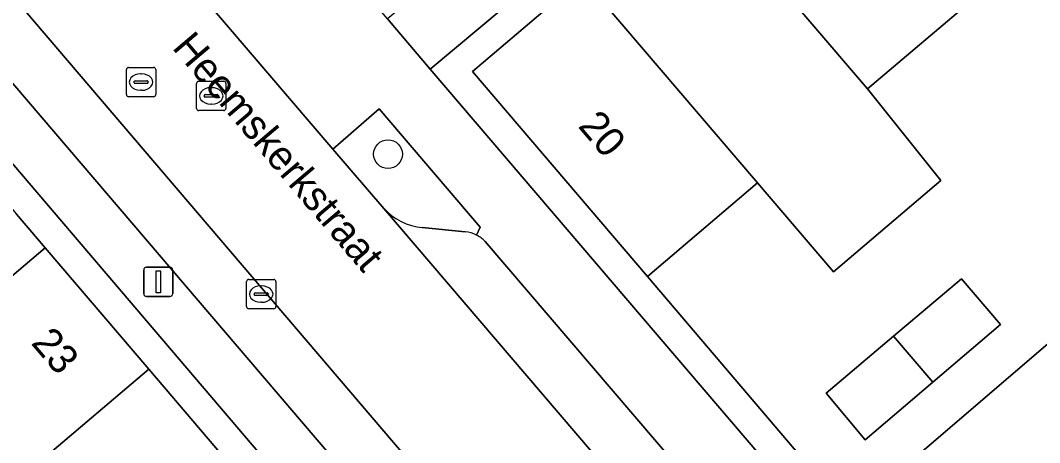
# Model space of a CAD drawing. Extents: x 160377 to 161131, y 383938 to 384853.
# Drawn here: x 160564.71 to 160599.42, y 384576.13 to 384590.53 of the extents above; entities that cross this region are included whole.
import ezdxf

# ---------------------------------------------------------------- set-up
doc = ezdxf.new("R2010")
doc.units = 0
for name, color, linetype in [('IMGEO_Boom', 7, 'Continuous'), ('IMGEO_Erf', 7, 'Continuous'), ('IMGEO_Groenvoorziening', 7, 'Continuous'), ('IMGEO_Kolk', 7, 'Continuous'), ('IMGEO_Lichtmast', 7, 'Continuous'), ('IMGEO_Openbare_ruimte_label', 7, 'Continuous'), ('IMGEO_Pand', 7, 'Continuous'), ('IMGEO_Pand_nummerreeks', 7, 'Continuous'), ('IMGEO_Parkeervlak_open', 7, 'Continuous'), ('IMGEO_Rijbaan_lokaal_open', 7, 'Continuous'), ('IMGEO_Rioolput', 7, 'Continuous'), ('IMGEO_Voetpad_open', 7, 'Continuous')]:
    doc.layers.add(name, color=color, linetype=linetype)

msp = doc.modelspace()

# ---------------------------------------------------------------- linework, layer by layer
at = {"layer": 'IMGEO_Boom'}
msp.add_circle((160577.234, 384585.97), 0.489, dxfattribs=at)
at = {"layer": 'IMGEO_Erf'}
for points in [[(160599.078, 384522.405), (160597.158, 384544.586), (160596.904, 384547.52), (160547.519, 384605.522), (160544.872, 384608.601), (160534.548, 384620.664)], [(160533.783, 384620.017), (160539.738, 384613.041), (160544.085, 384607.99), (160546.73, 384604.858), (160550.299, 384600.676), (160553.878, 384596.483), (160557.457, 384592.29), (160561.037, 384588.097), (160562.366, 384586.539), (160564.577, 384583.923), (160565.562, 384582.774), (160569.083, 384578.641), (160572.604, 384574.507), (160576.125, 384570.373), (160579.646, 384566.239), (160583.167, 384562.105), (160586.688, 384557.971), (160590.17, 384553.884), (160590.421, 384553.589), (160595.926, 384547.149), (160596.213, 384544.024), (160596.713, 384538.576), (160597.213, 384533.129)], [(160591.976, 384574.85), (160586.069, 384581.798), (160580.11, 384588.786), (160583.86, 384591.983), (160587.609, 384595.179), (160591.358, 384598.376), (160595.112, 384601.577), (160597.527, 384603.553), (160604.448, 384608.711), (160611.793, 384614.232), (160615.064, 384609.881), (160618.338, 384605.528), (160621.611, 384601.175), (160624.884, 384596.822)], [(160624.091, 384582.595), (160620.818, 384586.948), (160617.544, 384591.3), (160614.27, 384595.653), (160610.996, 384600.006), (160607.722, 384604.358), (160604.448, 384608.711), (160597.527, 384603.553), (160599.148, 384601.649), (160596.772, 384599.627), (160601.065, 384594.584), (160597.316, 384591.387), (160593.567, 384588.191), (160596.062, 384585.072), (160592.408, 384581.957), (160589.818, 384584.995), (160586.069, 384581.798), (160591.976, 384574.85)], [(160558.581, 384576.839), (160565.562, 384582.774), (160564.577, 384583.923)], [(160592.951, 384573.709), (160599.959, 384579.718), (160603.236, 384575.843)]]:
    msp.add_lwpolyline(points, dxfattribs=at)
for points in [[(160656.048, 384504.315), (160656.893, 384504.376), (160651.516, 384563.083), (160634.758, 384585.358), (160611.972, 384615.646), (160608.482, 384613.028), (160596.383, 384603.983), (160593.555, 384601.453), (160592.642, 384600.679), (160589.954, 384598.377), (160589.048, 384597.617), (160586.272, 384595.285), (160585.368, 384594.478), (160578.674, 384588.862), (160588.469, 384577.392), (160609.42, 384552.826), (160611.199, 384533.452), (160614.226, 384500.488)], [(160593.479, 384576.234), (160592.15, 384577.816), (160594.453, 384579.764), (160596.764, 384581.719), (160598.093, 384580.163), (160595.786, 384578.199)]]:
    msp.add_lwpolyline(points, close=True, dxfattribs=at)
at = {"layer": 'IMGEO_Groenvoorziening'}
msp.add_lwpolyline([(160585.368, 384594.478), (160583.958, 384596.145), (160577.214, 384590.588), (160578.674, 384588.862)], close=True, dxfattribs=at)
for points in [[(160580.249, 384583.212), (160580.368, 384583.479), (160576.928, 384587.518), (160575.352, 384586.144)], [(160575.352, 384586.144), (160577.091, 384584.122)], [(160578.399, 384583.464), (160579.864, 384583.324)]]:
    msp.add_lwpolyline(points, dxfattribs=at)
for centre, radius, start, end in [((160578.587, 384585.467), 2.011, 221.9517, 264.6382), ((160579.761, 384582.252), 1.077, 63.0541, 84.5055)]:
    msp.add_arc(centre, radius, start, end, dxfattribs=at)
at = {"layer": 'IMGEO_Kolk'}
for p, q in [((160572.415, 384580.773), (160572.415, 384581.625)), ((160572.49, 384581.699), (160573.342, 384581.699)), ((160572.903, 384581.479), (160572.928, 384581.479)), ((160573.416, 384581.625), (160573.416, 384580.773)), ((160572.674, 384581.193), (160572.674, 384581.205)), ((160573.112, 384581.156), (160572.714, 384581.156)), ((160572.717, 384581.242), (160573.115, 384581.242)), ((160573.158, 384581.205), (160573.158, 384581.193)), ((160572.926, 384580.919), (160572.901, 384580.919)), ((160573.342, 384580.699), (160572.49, 384580.699))]:
    msp.add_line(p, q, dxfattribs=at)
for points in [[(160572.415, 384580.773), (160572.415, 384581.625)], [(160572.49, 384581.699), (160573.342, 384581.699)], [(160573.416, 384581.625), (160573.416, 384580.773)], [(160573.342, 384580.699), (160572.49, 384580.699)]]:
    msp.add_lwpolyline(points, dxfattribs=at)
for centre, radius, start, end in [((160572.492, 384581.623), 0.0765, 91.552, 178.448), ((160572.492, 384581.623), 0.0765, 91.552, 178.448), ((160573.34, 384581.623), 0.0765, 1.552, 88.448), ((160573.34, 384581.623), 0.0765, 1.552, 88.448), ((160572.714, 384581.202), 0.0403, 85.8775, 175.7526), ((160572.711, 384581.192), 0.0366, 178.938, 274.7102), ((160573.115, 384581.199), 0.043, 264.8664, 352.4533), ((160573.119, 384581.204), 0.0386, 1.7309, 96.639), ((160572.492, 384580.775), 0.0765, 181.552, 268.448), ((160572.492, 384580.775), 0.0765, 181.552, 268.448), ((160573.34, 384580.775), 0.0765, 271.552, 358.448), ((160573.34, 384580.775), 0.0765, 271.552, 358.448)]:
    msp.add_arc(centre, radius, start, end, dxfattribs=at)
for centre, major_axis, ratio, start_param, end_param in [((160572.902, 384581.199), (-0.387, 0.002), 0.722429, 4.712389, 7.853982), ((160572.927, 384581.199), (-0.39, 0.002), 0.717154, 1.570796, 4.712389)]:
    msp.add_ellipse(centre, major_axis=major_axis, ratio=ratio, start_param=start_param, end_param=end_param, dxfattribs=at)
at = {"layer": 'IMGEO_Lichtmast'}
for p, q in [((160568.914, 384581.217), (160568.914, 384582.017)), ((160568.914, 384582.017), (160568.914, 384581.217)), ((160569.014, 384582.117), (160569.804, 384582.117)), ((160569.804, 384582.117), (160569.014, 384582.117)), ((160569.904, 384582.017), (160569.904, 384581.217)), ((160569.904, 384581.217), (160569.904, 384582.017)), ((160569.804, 384581.117), (160569.014, 384581.117)), ((160569.014, 384581.117), (160569.804, 384581.117))]:
    msp.add_line(p, q, dxfattribs=at)
msp.add_lwpolyline([(160569.334, 384581.992), (160569.484, 384581.992), (160569.484, 384581.242), (160569.334, 384581.242), (160569.334, 384581.992)], dxfattribs=at)
for centre, start, end in [((160569.014, 384582.017), 90, 180), ((160569.014, 384582.017), 90, 180), ((160569.804, 384582.017), 0, 90), ((160569.804, 384582.017), 360, 90), ((160569.014, 384581.217), 180, 270), ((160569.014, 384581.217), 180, 270), ((160569.804, 384581.217), 270, 0), ((160569.804, 384581.217), 270, 0)]:
    msp.add_arc(centre, 0.1, start, end, dxfattribs=at)
at = {"layer": 'IMGEO_Pand'}
for points in [[(160591.358, 384598.376), (160587.609, 384595.179), (160593.567, 384588.191), (160597.316, 384591.387)], [(160587.609, 384595.179), (160583.86, 384591.983), (160589.818, 384584.995), (160592.408, 384581.957), (160596.062, 384585.072), (160593.567, 384588.191)], [(160583.86, 384591.983), (160580.11, 384588.786), (160586.069, 384581.798), (160589.818, 384584.995)], [(160569.083, 384578.641), (160565.562, 384582.774), (160558.581, 384576.839), (160562.099, 384572.702)], [(160598.093, 384580.163), (160596.764, 384581.719), (160594.453, 384579.764), (160595.786, 384578.199)], [(160595.786, 384578.199), (160594.453, 384579.764), (160592.15, 384577.816), (160593.479, 384576.234)], [(160603.236, 384575.843), (160599.959, 384579.718), (160592.951, 384573.709), (160595.834, 384570.325), (160595.656, 384570.166), (160596.025, 384569.745)], [(160572.604, 384574.507), (160569.083, 384578.641), (160562.099, 384572.702), (160565.616, 384568.565)]]:
    msp.add_lwpolyline(points, close=True, dxfattribs=at)
at = {"layer": 'IMGEO_Parkeervlak_open'}
for points in [[(160550.781, 384607.389), (160549.373, 384606.064), (160595.282, 384552.25)], [(160598.761, 384551.112), (160598.599, 384551.302), (160594.077, 384556.607), (160550.781, 384607.389)], [(160577.091, 384584.122), (160597.709, 384559.972)], [(160579.864, 384583.324), (160578.399, 384583.464)], [(160597.17, 384563.523), (160580.542, 384582.995)]]:
    msp.add_lwpolyline(points, dxfattribs=at)
for centre, radius, start, end in [((160578.587, 384585.467), 2.011, 221.9517, 264.6382), ((160579.761, 384582.252), 1.077, 63.0541, 84.5055), ((160579.77, 384582.259), 1.066, 43.632, 63.3196)]:
    msp.add_arc(centre, radius, start, end, dxfattribs=at)
at = {"layer": 'IMGEO_Rijbaan_lokaal_open'}
msp.add_lwpolyline([(160577.091, 384584.122), (160575.352, 384586.144), (160568.182, 384594.551), (160568.066, 384594.689), (160558.988, 384605.381), (160555.111, 384609.947), (160554.972, 384610.11), (160541.279, 384626.131), (160537.53, 384622.931), (160546.34, 384612.597), (160550.781, 384607.389), (160594.077, 384556.607), (160597.856, 384559.801), (160597.709, 384559.972)], close=True, dxfattribs=at)
at = {"layer": 'IMGEO_Rioolput'}
for p, q in [((160568.323, 384588.001), (160568.323, 384588.853)), ((160568.398, 384588.927), (160569.25, 384588.927)), ((160569.324, 384588.853), (160569.324, 384588.001)), ((160568.582, 384588.421), (160568.582, 384588.433)), ((160568.625, 384588.47), (160569.023, 384588.47)), ((160568.811, 384588.707), (160568.836, 384588.707)), ((160569.066, 384588.433), (160569.066, 384588.421)), ((160570.788, 384588.456), (160571.64, 384588.456)), ((160569.02, 384588.384), (160568.622, 384588.384)), ((160568.834, 384588.147), (160568.809, 384588.147)), ((160570.713, 384587.53), (160570.713, 384588.382)), ((160571.201, 384588.236), (160571.226, 384588.236)), ((160571.714, 384588.382), (160571.714, 384587.53)), ((160569.25, 384587.927), (160568.398, 384587.927)), ((160570.972, 384587.95), (160570.972, 384587.962)), ((160571.41, 384587.913), (160571.012, 384587.913)), ((160571.015, 384587.999), (160571.413, 384587.999)), ((160571.456, 384587.962), (160571.456, 384587.95)), ((160571.64, 384587.456), (160570.788, 384587.456)), ((160571.224, 384587.676), (160571.199, 384587.676))]:
    msp.add_line(p, q, dxfattribs=at)
for points in [[(160568.323, 384588.001), (160568.323, 384588.853)], [(160568.398, 384588.927), (160569.25, 384588.927)], [(160569.324, 384588.853), (160569.324, 384588.001)], [(160570.788, 384588.456), (160571.64, 384588.456)], [(160570.713, 384587.53), (160570.713, 384588.382)], [(160571.714, 384588.382), (160571.714, 384587.53)], [(160569.25, 384587.927), (160568.398, 384587.927)], [(160571.64, 384587.456), (160570.788, 384587.456)]]:
    msp.add_lwpolyline(points, dxfattribs=at)
for centre, radius, start, end in [((160568.4, 384588.851), 0.0765, 91.552, 178.448), ((160568.4, 384588.851), 0.0765, 91.552, 178.448), ((160569.248, 384588.851), 0.0765, 1.552, 88.448), ((160569.248, 384588.851), 0.0765, 1.552, 88.448), ((160568.622, 384588.43), 0.0403, 85.8775, 175.7526), ((160568.619, 384588.42), 0.0366, 178.938, 274.7102), ((160569.023, 384588.427), 0.043, 264.8664, 352.4533), ((160569.027, 384588.432), 0.0386, 1.7309, 96.639), ((160570.79, 384588.38), 0.0765, 91.552, 178.448), ((160570.79, 384588.38), 0.0765, 91.552, 178.448), ((160571.638, 384588.38), 0.0765, 1.552, 88.448), ((160571.638, 384588.38), 0.0765, 1.552, 88.448), ((160568.4, 384588.003), 0.0765, 181.552, 268.448), ((160568.4, 384588.003), 0.0765, 181.552, 268.448), ((160569.248, 384588.003), 0.0765, 271.552, 358.448), ((160569.248, 384588.003), 0.0765, 271.552, 358.448), ((160571.012, 384587.959), 0.0403, 85.8775, 175.7526), ((160571.009, 384587.949), 0.0366, 178.938, 274.7102), ((160571.413, 384587.956), 0.043, 264.8664, 352.4533), ((160571.417, 384587.961), 0.0386, 1.7309, 96.639), ((160570.79, 384587.532), 0.0765, 181.552, 268.448), ((160570.79, 384587.532), 0.0765, 181.552, 268.448), ((160571.638, 384587.532), 0.0765, 271.552, 358.448), ((160571.638, 384587.532), 0.0765, 271.552, 358.448)]:
    msp.add_arc(centre, radius, start, end, dxfattribs=at)
for centre, major_axis, ratio, start_param, end_param in [((160568.81, 384588.427), (-0.387, 0.002), 0.722429, 4.712389, 7.853982), ((160568.835, 384588.427), (-0.39, 0.002), 0.717154, 1.570796, 4.712389), ((160571.2, 384587.956), (-0.387, 0.002), 0.722429, 4.712389, 7.853982), ((160571.225, 384587.956), (-0.39, 0.002), 0.717154, 1.570796, 4.712389)]:
    msp.add_ellipse(centre, major_axis=major_axis, ratio=ratio, start_param=start_param, end_param=end_param, dxfattribs=at)
at = {"layer": 'IMGEO_Voetpad_open'}
for points in [[(160610.459, 384499.743), (160614.226, 384500.488), (160611.199, 384533.452), (160609.42, 384552.826), (160588.469, 384577.392), (160578.674, 384588.862), (160577.214, 384590.588), (160574.938, 384593.252), (160571.697, 384597.097), (160570.15, 384598.933), (160561.787, 384608.701), (160558.691, 384612.377), (160544.574, 384628.905), (160499.831, 384681.477), (160499.817, 384698.107), (160517.199, 384711.18), (160531.839, 384722.221), (160534.832, 384724.029)], [(160530.598, 384625.63), (160534.548, 384620.664), (160544.872, 384608.601), (160547.519, 384605.522), (160596.904, 384547.52), (160597.158, 384544.586), (160599.078, 384522.405), (160600.989, 384502.935), (160601.299, 384499.323), (160604.209, 384499.006)], [(160595.282, 384552.25), (160549.373, 384606.064)], [(160567.836, 384597.868), (160568.06, 384597.946), (160569.797, 384595.89), (160568.182, 384594.551), (160575.352, 384586.144), (160576.928, 384587.518), (160580.368, 384583.479), (160580.249, 384583.212)], [(160580.542, 384582.995), (160597.17, 384563.523)]]:
    msp.add_lwpolyline(points, dxfattribs=at)
msp.add_arc((160579.77, 384582.259), 1.066, 43.632, 63.3196, dxfattribs=at)

# ---------------------------------------------------------------- texts
at = {"layer": 'IMGEO_Openbare_ruimte_label'}
msp.add_text('Heemskerkstraat', height=1, rotation=310.3776, dxfattribs=at).set_placement((160569.854, 384589.59))
at = {"layer": 'IMGEO_Pand_nummerreeks'}
for s, rotation, p in [('20', 310.4563, (160583.678, 384586.914)), ('23', 310.422, (160565.051, 384579.519))]:
    msp.add_text(s, height=1, rotation=rotation, dxfattribs=at).set_placement(p)

doc.saveas('drawing.dxf')
